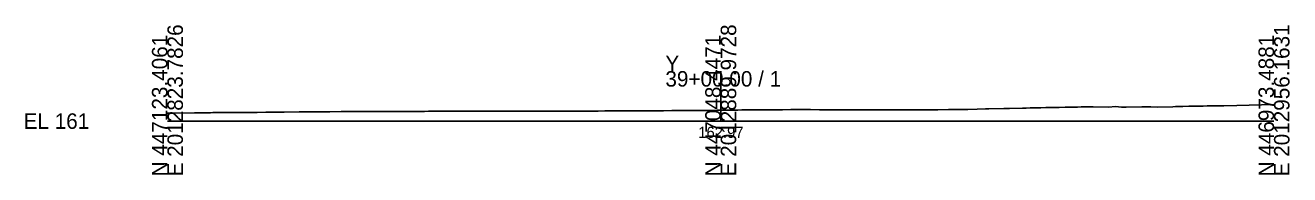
# Model space of a CAD drawing. Extents: x -26 to 3203, y -10 to 9532.
# Drawn here: x 2974.3 to 3202.8, y 2990.3 to 3017.3 of the extents above; entities that cross this region are included whole.
import ezdxf

# ---------------------------------------------------------------- set-up
doc = ezdxf.new("R2010")
doc.units = 0
for name, color, linetype in [('Default', 7, 'Continuous'), ('Exist Cross Section Cell', 7, 'Continuous'), ('Exist XS Center Line Elevation Label', 7, 'Continuous'), ('Exist XS Ground Line', 7, 'Continuous')]:
    doc.layers.add(name, color=color, linetype=linetype)

msp = doc.modelspace()

# ---------------------------------------------------------------- linework, layer by layer
at = {"layer": 'Exist Cross Section Cell'}
for p, q in [((3100, 3000), (3100, 3009.04)), ((3000, 3000), (3100, 3000)), ((3100, 3000), (3200, 3000))]:
    msp.add_line(p, q, dxfattribs=at)
at = {"layer": 'Exist XS Ground Line'}
msp.add_lwpolyline([(3000, 3001.46), (3001.13, 3001.46), (3004.89, 3001.49), (3006.43, 3001.51), (3007.78, 3001.52), (3008.19, 3001.53), (3008.66, 3001.54), (3009.97, 3001.55), (3011.1, 3001.55), (3012.47, 3001.56), (3014.45, 3001.57), (3015.29, 3001.57), (3016.23, 3001.58), (3017.78, 3001.59), (3018.82, 3001.6), (3020.04, 3001.62), (3020.61, 3001.62), (3021.1, 3001.63), (3023.8, 3001.66), (3024.14, 3001.66), (3024.44, 3001.67), (3027.77, 3001.69), (3029.37, 3001.7), (3031.37, 3001.71), (3034.47, 3001.72), (3035.08, 3001.72), (3036.54, 3001.73), (3037.81, 3001.73), (3038.91, 3001.73), (3041.17, 3001.74), (3041.86, 3001.74), (3042.64, 3001.75), (3044.49, 3001.75), (3045.4, 3001.76), (3046.45, 3001.76), (3047.19, 3001.77), (3047.84, 3001.77), (3050.2, 3001.77), (3051.17, 3001.78), (3053.96, 3001.78), (3054.51, 3001.79), (3056.02, 3001.79), (3057.86, 3001.79), (3058.63, 3001.79), (3061.17, 3001.8), (3061.54, 3001.8), (3063.11, 3001.8), (3064.54, 3001.8), (3064.9, 3001.8), (3065.3, 3001.8), (3067.84, 3001.81), (3069.08, 3001.81), (3071.18, 3001.82), (3072.86, 3001.82), (3073.74, 3001.81), (3074.52, 3001.82), (3075.52, 3001.82), (3076.63, 3001.82), (3077.86, 3001.82), (3079.05, 3001.83), (3080.42, 3001.84), (3081.2, 3001.84), (3084.52, 3001.85), (3086.95, 3001.87), (3087.96, 3001.87), (3089.68, 3001.88), (3091.18, 3001.89), (3091.75, 3001.89), (3093.22, 3001.9), (3094.51, 3001.91), (3094.99, 3001.92), (3095.53, 3001.92), (3096.77, 3001.93), (3097.85, 3001.94), (3099.32, 3001.96), (3100.3, 3001.97), (3101.17, 3001.98), (3102.08, 3001.99), (3103.09, 3002), (3103.84, 3002.01), (3104.5, 3002.02), (3105.62, 3002.02), (3106.88, 3002.04), (3107.38, 3002.04), (3107.83, 3002.05), (3109.16, 3002.05), (3111.17, 3002.06), (3112.7, 3002.07), (3114.5, 3002.07), (3116.24, 3002.07), (3117.83, 3002.06), (3118.22, 3002.06), (3121.17, 3002.05), (3121.55, 3002.05), (3121.98, 3002.05), (3124.5, 3002.04), (3125.09, 3002.04), (3125.77, 3002.04), (3126.88, 3002.04), (3127.84, 3002.04), (3129.55, 3002.03), (3131.18, 3002.03), (3133.32, 3002.02), (3134.52, 3002.02), (3137.08, 3002.03), (3137.84, 3002.03), (3139.26, 3002.05), (3141.18, 3002.08), (3142.82, 3002.09), (3144.65, 3002.12), (3146.36, 3002.17), (3147.85, 3002.21), (3148.44, 3002.22), (3151.14, 3002.27), (3152.18, 3002.29), (3154.55, 3002.35), (3155.21, 3002.36), (3155.94, 3002.37), (3157.83, 3002.41), (3158.75, 3002.43), (3159.77, 3002.45), (3161.2, 3002.47), (3162.25, 3002.5), (3163.56, 3002.53), (3164.51, 3002.54), (3165.16, 3002.56), (3166.27, 3002.59), (3167.34, 3002.57), (3170.07, 3002.51), (3171.37, 3002.63), (3172.43, 3002.52), (3173.27, 3002.53), (3176.12, 3002.55), (3177.73, 3002.55), (3178.99, 3002.54), (3181.69, 3002.6), (3182.18, 3002.61), (3183.52, 3002.64), (3184.63, 3002.67), (3185.32, 3002.69), (3187.17, 3002.72), (3187.93, 3002.73), (3190.94, 3002.78), (3193.31, 3002.82), (3195.53, 3002.89), (3200, 3003.01)], dxfattribs=at)

# ---------------------------------------------------------------- texts
at = {"layer": 'Default'}
msp.add_text('-', height=0.0001, dxfattribs=at).set_placement((3000, 3000))
at = {"layer": 'Exist Cross Section Cell'}
for s, p in [('E 2012823.7826', (3002.8, 2990)), ('E 2012889.9728', (3102.8, 2990)), ('E 2012956.1631', (3202.8, 2990)), ('N 447123.4061', (3000, 2990)), ('N 447048.4471', (3100, 2990)), ('N 446973.4881', (3200, 2990))]:
    msp.add_text(s, height=2.8, rotation=90, dxfattribs=at).set_placement(p)
for s, p in [('Y', (3090, 3009.04)), ('39+00.00 / 1', (3090, 3006.24)), ('EL 161', (2974, 2998.6))]:
    msp.add_text(s, height=2.8, dxfattribs=at).set_placement(p)
at = {"layer": 'Exist XS Center Line Elevation Label'}
msp.add_text('162.97', height=2, dxfattribs=at).set_placement((3095.94, 2996.97))

doc.saveas('drawing.dxf')
